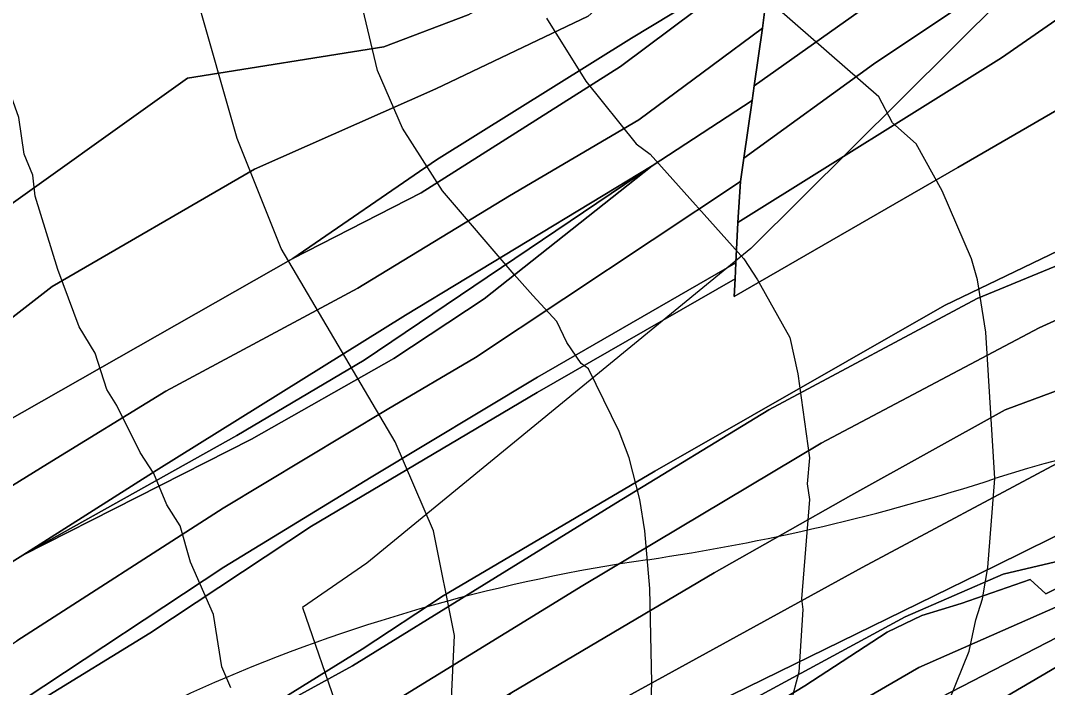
# Model space of a CAD drawing. Extents: x -510989 to -501240, y -1184665 to -1176089.
# Drawn here: x -503911.8 to -503715.6, y -1182578.9 to -1182451.4 of the extents above; entities that cross this region are included whole.
import ezdxf

# ---------------------------------------------------------------- set-up
doc = ezdxf.new("R2010")
doc.units = 0
for name, color, linetype in [('lesni_pozemek', 7, 'Continuous'), ('NAVRH_rozvodnice', 7, 'Continuous'), ('STAV_systematicke_odvodneni', 7, 'Continuous'), ('STAV_zaplavove_uzemi', 7, 'Continuous'), ('trvaly_travni_porost', 7, 'Continuous'), ('vrstevnice_01', 7, 'Continuous'), ('vrstevnice_02', 7, 'Continuous')]:
    doc.layers.add(name, color=color, linetype=linetype)

msp = doc.modelspace()

# ---------------------------------------------------------------- linework, layer by layer
at = {"layer": 'lesni_pozemek'}
msp.add_lwpolyline([(-503826.28, -1182450.37), (-503842.36, -1182456.45), (-503879.91, -1182462.45), (-503920.77, -1182491.62), (-503933.06, -1182502.22), (-503948.85, -1182515.4), (-503964.92, -1182524.71), (-503973.4, -1182530.06), (-504022.57, -1182558.48), (-504053.96, -1182583.64), (-504066.88, -1182600.91), (-504064.75, -1182552.42), (-504067.76, -1182532.83), (-504075.7, -1182475.14), (-504051.84, -1182373.59)], dxfattribs=at)
msp.add_lwpolyline([(-503772.87, -1182423.5), (-503803.34, -1182450.6), (-503832.46, -1182464.47), (-503867.09, -1182479.82), (-503905.72, -1182502.26), (-503923.58, -1182516.11), (-503925.87, -1182512.32), (-503933.06, -1182502.22), (-503920.77, -1182491.62), (-503879.91, -1182462.45), (-503842.36, -1182456.45), (-503826.28, -1182450.37), (-503807.52, -1182440), (-503800.59, -1182426.35), (-503789.1, -1182409.14)], close=True, dxfattribs=at)
at = {"layer": 'NAVRH_rozvodnice'}
for centre, radius, start, end in [((-503660.24, -1182741.02), 212.35, 79.8304, 107.9501), ((-503851.1, -1182151.86), 406.95, 278.3444, 287.9501), ((-503744.29, -1182880.07), 329.05, 98.3444, 112.9221), ((-503782.29, -1182790.21), 231.49, 112.9221, 132.6689)]:
    msp.add_arc(centre, radius, start, end, dxfattribs=at)
at = {"layer": 'STAV_systematicke_odvodneni'}
for p, q in [((-503674.9, -1182398.16), (-503772.25, -1182495.02)), ((-503772.25, -1182495.02), (-503845.66, -1182555.16)), ((-503845.66, -1182555.16), (-503857.9, -1182563.67)), ((-503857.9, -1182563.67), (-503824.39, -1182661.07))]:
    msp.add_line(p, q, dxfattribs=at)
at = {"layer": 'STAV_zaplavove_uzemi'}
msp.add_spline([(-502250.32, -1184002.61), (-502355.07, -1183875.41), (-502442.37, -1183790.61), (-502477.29, -1183700.82), (-502532.16, -1183578.61), (-502567.08, -1183448.91), (-502626.05, -1183402.34), (-502705.41, -1183380.59), (-502814.2, -1183349.87), (-502882.03, -1183297.39), (-502931.95, -1183237.24), (-503042.02, -1183107.97), (-503139.64, -1183018.94), (-503222.14, -1182957.59), (-503308.56, -1182839.96), (-503316.24, -1182784.92), (-503330.32, -1182756.77), (-503348.24, -1182719.65), (-503334.16, -1182651.82), (-503323.92, -1182595.5), (-503313.68, -1182526.39), (-503294.1, -1182480.5), (-503251.86, -1182396.03), (-503229.34, -1182314.37), (-503216.1, -1182227.15), (-503242.43, -1182174.5), (-503271.86, -1182129.59), (-503287.34, -1182081.58), (-503343.88, -1182028.1), (-503361.79, -1182008.91), (-503396.35, -1181952.59), (-503442.43, -1181933.39), (-503497.46, -1181888.6), (-503525.62, -1181860.44), (-503528.18, -1181837.4), (-503548.66, -1181767.01), (-503558.9, -1181729.89), (-503576.82, -1181682.53), (-503578.1, -1181621.1), (-503567.86, -1181572.46), (-503552.5, -1181536.63), (-503538.04, -1181458.36), (-503518.33, -1181411.9), (-503509.88, -1181341.51), (-503497.21, -1181207.63), (-503499.77, -1181097.56), (-503498.02, -1181031.35), (-503510.82, -1180970.85), (-503549.22, -1180952.23), (-503571.32, -1180940.6), (-503605.07, -1180937.11), (-503651.61, -1180939.44), (-503671.39, -1180917.33), (-503679.53, -1180892.89), (-503713.27, -1180871.95), (-503727.24, -1180859.15), (-503734.22, -1180833.55), (-503728.4, -1180799.81), (-503741.2, -1180770.72), (-503722.82, -1180725.17), (-503721.54, -1180703.41), (-503731.78, -1180697.01), (-503767.61, -1180699.57), (-503790.65, -1180697.01), (-503817.53, -1180697.01), (-503861.04, -1180686.77), (-503889.2, -1180675.25), (-503900.72, -1180668.85), (-503953.2, -1180679.09), (-503997.99, -1180697.01), (-504063.27, -1180722.61), (-504109.34, -1180749.49), (-504142.62, -1180776.36), (-504177.18, -1180796.84), (-504211.73, -1180817.32), (-504414.98, -1180961.5), (-504472.7, -1180998.11), (-504544.51, -1181068.5), (-504600.82, -1181143.12), (-504621.94, -1181196.62), (-504641.65, -1181267.01), (-504660.25, -1181350.62), (-504634.7, -1181398.32), (-504617.66, -1181447.72), (-504600.62, -1181492.01), (-504587, -1181548.23), (-504592.11, -1181628.29), (-504569.96, -1181682.81), (-504568.26, -1181664.07), (-504554.63, -1181621.48), (-504547.82, -1181597.63)], degree=3, dxfattribs=at)
at = {"layer": 'trvaly_travni_porost'}
for points in [[(-503499.95, -1182186.86), (-503496.21, -1182180.76), (-503493.71, -1182197.02), (-503511.19, -1182225.61), (-503539.29, -1182268.18), (-503559.78, -1182296.43), (-503580.82, -1182320.76), (-503600.9, -1182342.64), (-503638.06, -1182380.67), (-503671.51, -1182406.55), (-503703.52, -1182429.45), (-503748.82, -1182459.79), (-503773.59, -1182477.74), (-503772.04, -1182466.75), (-503771.63, -1182463.92), (-503717.13, -1182425.24), (-503685.01, -1182402.2), (-503654.95, -1182378.02), (-503643.44, -1182367.89), (-503611.38, -1182334.52), (-503582.1, -1182301.47), (-503552.83, -1182269.76), (-503528.63, -1182234.72)], [(-503493.71, -1182197.02), (-503490.9, -1182215.2), (-503510.78, -1182247.97), (-503528.25, -1182272.91), (-503552.93, -1182306.35), (-503565.44, -1182321.9), (-503582.45, -1182342.16), (-503597.94, -1182359.2), (-503625.57, -1182386.17), (-503689.52, -1182434.29), (-503724.36, -1182458.59), (-503774.74, -1182490.02), (-503774.22, -1182482.21), (-503773.59, -1182477.74), (-503748.82, -1182459.79), (-503703.52, -1182429.45), (-503671.51, -1182406.55), (-503638.06, -1182380.67), (-503603.49, -1182350.16), (-503581.5, -1182325.7), (-503559.78, -1182296.43), (-503539.29, -1182268.18), (-503511.19, -1182225.61)], [(-503510.78, -1182247.97), (-503490.9, -1182215.2), (-503500.06, -1182256.38), (-503525.58, -1182285.34), (-503567.13, -1182341), (-503582.29, -1182358.61), (-503616.1, -1182393.07), (-503630.74, -1182404.94), (-503649.05, -1182419.23), (-503675.64, -1182436.53), (-503702.91, -1182462.26), (-503732.73, -1182479.54), (-503775.43, -1182504.18), (-503775.27, -1182500.79), (-503775.12, -1182497.76), (-503774.74, -1182490.02), (-503724.36, -1182458.59), (-503689.52, -1182434.29), (-503625.57, -1182386.17), (-503597.94, -1182359.2), (-503582.45, -1182342.16), (-503565.44, -1182321.9), (-503552.93, -1182306.35), (-503528.25, -1182272.91)], [(-503514.71, -1182322.26), (-503539.04, -1182355.15), (-503560.71, -1182380.19), (-503590.02, -1182411.48), (-503617.69, -1182437.25), (-503649.04, -1182462.19), (-503685.59, -1182486.64), (-503729.02, -1182504.58), (-503768.84, -1182525.83), (-503798.06, -1182543.68), (-503848.39, -1182574.79), (-503876.68, -1182590.34), (-503846.52, -1182571.58), (-503831.05, -1182561.42), (-503790.59, -1182537.57), (-503735.3, -1182505.9), (-503688.26, -1182483.31), (-503652.47, -1182460.26), (-503627.55, -1182442.01), (-503596.98, -1182415.04), (-503570.91, -1182387.57), (-503540.69, -1182352.97), (-503513.35, -1182316.15)], [(-503530.56, -1182393.49), (-503574.22, -1182439.78), (-503598.41, -1182461.41), (-503606.93, -1182467.95), (-503664.69, -1182506.83), (-503690.86, -1182523.59), (-503712.83, -1182535.59), (-503750.98, -1182555.97), (-503812.56, -1182589.86), (-503827.85, -1182587.69), (-503817.93, -1182579.87), (-503779.29, -1182557.01), (-503753.15, -1182542.24), (-503723.69, -1182525.85), (-503709.43, -1182520.56), (-503694.47, -1182516.92), (-503675.85, -1182507.35), (-503648.73, -1182482.33), (-503611.27, -1182455.5), (-503581.91, -1182430.17), (-503547.62, -1182395.52), (-503525.39, -1182370.23)], [(-503535.57, -1182416.01), (-503564.42, -1182445.41), (-503583.15, -1182462.35), (-503626.92, -1182497.45), (-503660.62, -1182518.15), (-503691.43, -1182538.08), (-503709.43, -1182547.69), (-503725.39, -1182555.6), (-503799.62, -1182591.93), (-503812.56, -1182589.86), (-503750.98, -1182555.97), (-503712.83, -1182535.59), (-503690.86, -1182523.59), (-503664.69, -1182506.83), (-503606.93, -1182467.95), (-503598.41, -1182461.41), (-503574.22, -1182439.78), (-503530.56, -1182393.49)], [(-503772.87, -1182423.5), (-503767, -1182428.44), (-503768.27, -1182438.56), (-503795.05, -1182454.82), (-503832.34, -1182478.05), (-503859.79, -1182496.95), (-503915.17, -1182528.48), (-503923.58, -1182516.11), (-503905.72, -1182502.26), (-503867.09, -1182479.82), (-503832.46, -1182464.47), (-503803.34, -1182450.6)], [(-503768.27, -1182438.56), (-503768.5, -1182440.37), (-503769.62, -1182449.35), (-503770.06, -1182452.87), (-503779.67, -1182460.02), (-503793.67, -1182470.44), (-503818.37, -1182484.94), (-503847.32, -1182502.61), (-503884, -1182522.27), (-503906.63, -1182536.19), (-503966.89, -1182573.47), (-503980.01, -1182581.96), (-504005.71, -1182599.08), (-504050.6, -1182628.06), (-504086.12, -1182653.29), (-504076.52, -1182633.12), (-504016.71, -1182593.3), (-503985.13, -1182572.56), (-503915.17, -1182528.48), (-503859.79, -1182496.95), (-503835.26, -1182484.39), (-503797.15, -1182460.25)], [(-503768.27, -1182438.56), (-503797.15, -1182460.25), (-503835.26, -1182484.39), (-503859.79, -1182496.95), (-503832.34, -1182478.05), (-503795.05, -1182454.82)], [(-503791.13, -1182479.23), (-503846.14, -1182516.38), (-503870.49, -1182530.74), (-503911.33, -1182553.61), (-503885.87, -1182537.48), (-503838.22, -1182507.74)], [(-503823.22, -1182504.65), (-503840.47, -1182516.07), (-503867.69, -1182531.46), (-503911.33, -1182553.61), (-503870.49, -1182530.74), (-503846.14, -1182516.38), (-503791.13, -1182479.23)], [(-503774.22, -1182482.21), (-503774.74, -1182490.02), (-503775.12, -1182497.76), (-503813.01, -1182519.62), (-503844.79, -1182538.7), (-503872.94, -1182555.96), (-503949.28, -1182606.39), (-503989.12, -1182629.03), (-504009.4, -1182642.33), (-504035.41, -1182656.41), (-504069.12, -1182679.02), (-504101.43, -1182703.13), (-504097.49, -1182688.34), (-504054.63, -1182657.64), (-504036.59, -1182645.38), (-504017.6, -1182632.91), (-503976.28, -1182610.86), (-503955.72, -1182598.6), (-503938.59, -1182587.67), (-503912.52, -1182570), (-503873.08, -1182544.64), (-503841.73, -1182525.8), (-503824.87, -1182515.87)], [(-503775.12, -1182497.76), (-503775.27, -1182500.79), (-503813.1, -1182522.55), (-503856.21, -1182548.11), (-503887.07, -1182568.56), (-503908.01, -1182581.44), (-503945.44, -1182606.2), (-504009.4, -1182642.33), (-503989.12, -1182629.03), (-503949.28, -1182606.39), (-503872.94, -1182555.96), (-503844.79, -1182538.7), (-503813.01, -1182519.62)], [(-503644.33, -1182528.96), (-503678.93, -1182550.77), (-503699.46, -1182561.99), (-503740.14, -1182582.96), (-503767.07, -1182597.63), (-503774.33, -1182594.92), (-503740.2, -1182575.09), (-503703.31, -1182558.89), (-503681.87, -1182547.39), (-503665.01, -1182537.32), (-503645.59, -1182524.88)]]:
    msp.add_lwpolyline(points, close=True, dxfattribs=at)
for points in [[(-503499.95, -1182186.86), (-503528.63, -1182234.72), (-503552.83, -1182269.76), (-503582.1, -1182301.47), (-503611.38, -1182334.52), (-503643.44, -1182367.89), (-503654.95, -1182378.02), (-503685.01, -1182402.2), (-503717.13, -1182425.24), (-503771.63, -1182463.92), (-503770.06, -1182452.87), (-503769.62, -1182449.35), (-503742.04, -1182428.74), (-503693.4, -1182395.71), (-503684.65, -1182389.53), (-503655.02, -1182362.28), (-503651.81, -1182358.94), (-503632.19, -1182337.63), (-503624.92, -1182329.65), (-503608.45, -1182308.66), (-503564.73, -1182262.09), (-503537.49, -1182222.63), (-503520.39, -1182196.62)], [(-503966.89, -1182573.47), (-503906.63, -1182536.19), (-503884, -1182522.27), (-503847.32, -1182502.61), (-503818.37, -1182484.94), (-503793.67, -1182470.44), (-503779.67, -1182460.02), (-503770.06, -1182452.87), (-503771.63, -1182463.92), (-503772.04, -1182466.75), (-503791.13, -1182479.23), (-503838.22, -1182507.74), (-503885.87, -1182537.48), (-503911.33, -1182553.61), (-503928.49, -1182564.25)], [(-503945.44, -1182606.2), (-503908.01, -1182581.44), (-503887.07, -1182568.56), (-503856.21, -1182548.11), (-503813.1, -1182522.55), (-503775.27, -1182500.79), (-503775.43, -1182504.18), (-503732.73, -1182479.54), (-503702.91, -1182462.26)], [(-503928.49, -1182564.25), (-503911.33, -1182553.61), (-503867.69, -1182531.46), (-503840.47, -1182516.07), (-503823.22, -1182504.65), (-503791.13, -1182479.23), (-503772.04, -1182466.75), (-503773.59, -1182477.74), (-503774.22, -1182482.21), (-503824.87, -1182515.87), (-503841.73, -1182525.8), (-503873.08, -1182544.64), (-503912.52, -1182570)], [(-503688.26, -1182483.31), (-503735.3, -1182505.9), (-503790.59, -1182537.57), (-503831.05, -1182561.42), (-503846.52, -1182571.58), (-503876.68, -1182590.34), (-503891.87, -1182601.48), (-503912.24, -1182614.23)], [(-503912.24, -1182614.23), (-503891.87, -1182601.48), (-503876.68, -1182590.34), (-503848.39, -1182574.79), (-503798.06, -1182543.68), (-503768.84, -1182525.83), (-503729.02, -1182504.58), (-503685.59, -1182486.64)], [(-503684.76, -1182495.48), (-503717.16, -1182510.16), (-503758.86, -1182532.24), (-503804.39, -1182559.46), (-503854.58, -1182590.32), (-503906.08, -1182624), (-503961.54, -1182660.03)], [(-503961.54, -1182660.03), (-503906.08, -1182624), (-503854.58, -1182590.32), (-503804.39, -1182559.46), (-503758.86, -1182532.24), (-503717.16, -1182510.16), (-503684.76, -1182495.48)], [(-503709.43, -1182520.56), (-503723.69, -1182525.85), (-503753.15, -1182542.24), (-503779.29, -1182557.01), (-503817.93, -1182579.87), (-503831.53, -1182587.97), (-503866.95, -1182610.74), (-503924.47, -1182648.76)], [(-503687.86, -1182546.99), (-503715.92, -1182561), (-503718.88, -1182558.32), (-503732.07, -1182562.9), (-503739.62, -1182565.2), (-503746.22, -1182568.35), (-503761.94, -1182578.63), (-503782.02, -1182590.81), (-503787.97, -1182590.79), (-503844.87, -1182627.06), (-503917.92, -1182674.63)], [(-503917.92, -1182674.63), (-503844.87, -1182627.06), (-503787.97, -1182590.79), (-503782.02, -1182590.81), (-503761.94, -1182578.63), (-503746.22, -1182568.35), (-503739.62, -1182565.2), (-503732.07, -1182562.9), (-503718.88, -1182558.32), (-503715.92, -1182561), (-503687.86, -1182546.99)], [(-503917.15, -1182670.93), (-503903.66, -1182662.68), (-503879.09, -1182646.41), (-503841.89, -1182620.72), (-503819.63, -1182604.75), (-503799.62, -1182591.93), (-503725.39, -1182555.6), (-503709.43, -1182547.69)], [(-503710.84, -1182554.15), (-503724.05, -1182557.28), (-503742.8, -1182565.42), (-503782.55, -1182586.99), (-503786.87, -1182587.28), (-503795.48, -1182592.56), (-503826.11, -1182612.71), (-503841.34, -1182623.23), (-503910.44, -1182668.59), (-503936.46, -1182684.98)], [(-503936.46, -1182684.98), (-503910.44, -1182668.59), (-503841.34, -1182623.23), (-503826.11, -1182612.71), (-503795.48, -1182592.56), (-503786.87, -1182587.28), (-503782.55, -1182586.99), (-503742.8, -1182565.42), (-503724.05, -1182557.28), (-503710.84, -1182554.15)], [(-503681.9, -1182556.28), (-503733.78, -1182586.69), (-503763.24, -1182600.92), (-503788, -1182618.44), (-503829.25, -1182643.72), (-503864.69, -1182668.21), (-503890.52, -1182687.1), (-503931.08, -1182713.41)], [(-503925.57, -1182714.27), (-503891.69, -1182693.64), (-503861, -1182669.86), (-503836.29, -1182653.75), (-503816.31, -1182643.11), (-503801.05, -1182633.83), (-503754.26, -1182603.79), (-503733.78, -1182586.69), (-503681.9, -1182556.28)], [(-503703.31, -1182558.89), (-503740.2, -1182575.09), (-503774.33, -1182594.92), (-503793.76, -1182608.27), (-503819.97, -1182624.09), (-503847.81, -1182642.07), (-503869.53, -1182657.02), (-503894.52, -1182673.81), (-503928.58, -1182695.19)], [(-503933.39, -1182704.7), (-503904.96, -1182687.38), (-503889.5, -1182677.4), (-503870.12, -1182664.37), (-503844.96, -1182647.03), (-503817.27, -1182629.49), (-503792.73, -1182614.62), (-503767.07, -1182597.63), (-503740.14, -1182582.96), (-503699.46, -1182561.99)]]:
    msp.add_lwpolyline(points, dxfattribs=at)
at = {"layer": 'vrstevnice_01'}
for points in [[(-503895.31, -1182522), (-503897.5, -1182515), (-503900.59, -1182510), (-503904.69, -1182499), (-503909, -1182485), (-503909.41, -1182481), (-503911.09, -1182477), (-503912.09, -1182470), (-503913.5, -1182466), (-503913.59, -1182464), (-503915.31, -1182460), (-503917, -1182454), (-503921.09, -1182445), (-503932.32, -1182431.47)], [(-503791.59, -1182589), (-503791.19, -1182578), (-503791.59, -1182560), (-503792.5, -1182549), (-503793.5, -1182543), (-503795.5, -1182535), (-503797.41, -1182530), (-503803.31, -1182518), (-503804.69, -1182517), (-503807.41, -1182513), (-503809.31, -1182509), (-503813.91, -1182504), (-503817.5, -1182500), (-503831.19, -1182484), (-503838.81, -1182472), (-503843.59, -1182461), (-503849.5, -1182436)], [(-503734.19, -1182581), (-503730.59, -1182572), (-503729.31, -1182566), (-503728, -1182562), (-503727, -1182556), (-503725.69, -1182539), (-503727.41, -1182511), (-503729, -1182501), (-503730.09, -1182497), (-503735.69, -1182484), (-503740.69, -1182475), (-503745.19, -1182471), (-503747.81, -1182466), (-503767.31, -1182449)], [(-503871.59, -1182579), (-503873.31, -1182575), (-503874.91, -1182565), (-503879.31, -1182555), (-503881.31, -1182548), (-503883.81, -1182544), (-503886.31, -1182538), (-503888.91, -1182534), (-503893.41, -1182525), (-503895.31, -1182522)]]:
    msp.add_lwpolyline(points, dxfattribs=at)
at = {"layer": 'vrstevnice_02'}
for points in [[(-503887.5, -1182875), (-503854.09, -1182739), (-503844.31, -1182694), (-503839.09, -1182666), (-503836.19, -1182624), (-503830, -1182593), (-503828.91, -1182569), (-503832.91, -1182549), (-503840.19, -1182532), (-503862, -1182495), (-503870.41, -1182474), (-503886.09, -1182419)], [(-503811.31, -1182451), (-503803.81, -1182463), (-503794.19, -1182475), (-503791.5, -1182477), (-503773.59, -1182497), (-503771, -1182501), (-503764.81, -1182512), (-503763.31, -1182519), (-503761.09, -1182535), (-503761.5, -1182540), (-503761.09, -1182543), (-503762.59, -1182562), (-503762.31, -1182564), (-503763.09, -1182576), (-503764.69, -1182582)]]:
    msp.add_lwpolyline(points, dxfattribs=at)

doc.saveas('drawing.dxf')
